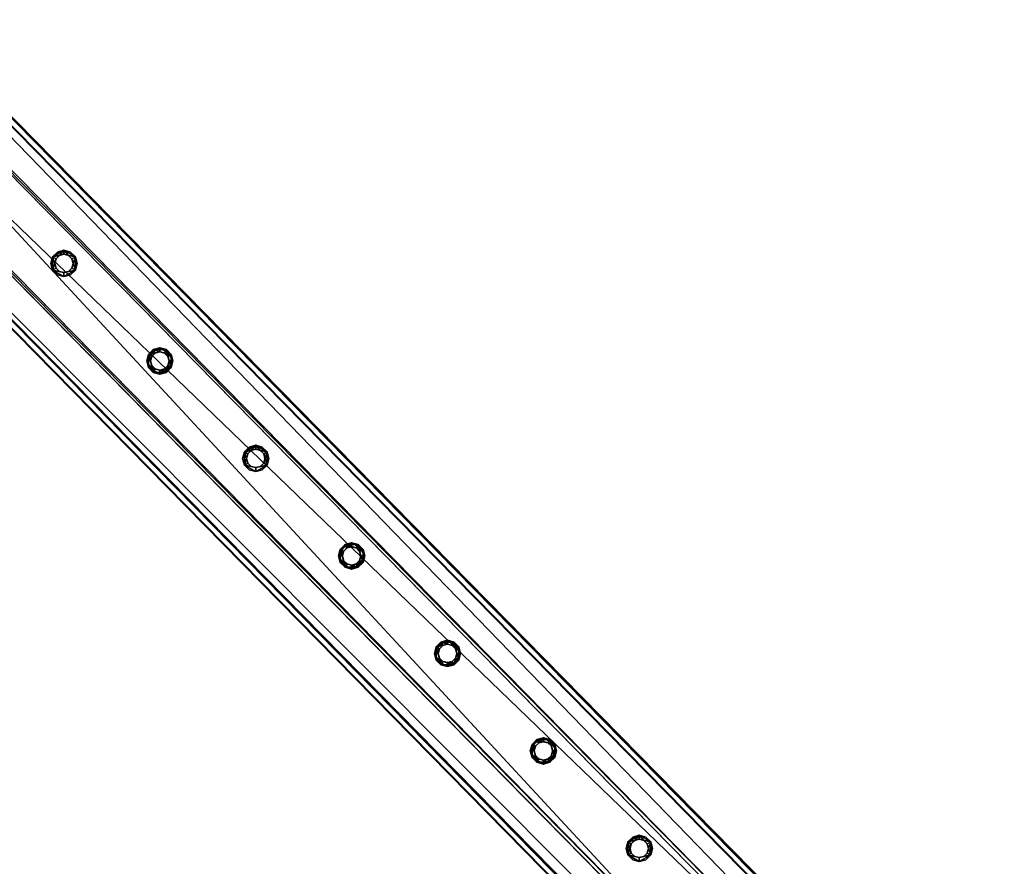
# Model space of a CAD drawing. Header units: millimetres. Extents: x 93711086 to 93775423, y 1247239064 to 1247319365.
# Tile 630 of 656: x 93736147 to 93736945, y 1247287140 to 1247287826. Entities that reach past the tile are written whole.
import ezdxf

# ---------------------------------------------------------------- set-up
doc = ezdxf.new("R2010")
doc.units = ezdxf.units.MM
doc.layers.add('BEAM', color=7, linetype='Continuous')

# ---------------------------------------------------------------- blocks, each defined once
blk = doc.blocks.new('5bbbe152-908d-476c-86af-f8c3bda7d93c')
at = {"color": 0, "transparency": 16777216}
mesh = blk.add_polyface(dxfattribs=at)
corners = [(93746645.62, 1247277057.67, 4971.49), (93746647.26, 1247277056.79, 5031.46), (93746991.77, 1247276710, 5017.42), (93746990.21, 1247276710.81, 4957.44), (93746989.83, 1247276711.2, 4957.46), (93746643.57, 1247277053.34, 5026.51), (93746642.07, 1247277054.15, 4971.53), (93746986.28, 1247276707.68, 4957.5), (93746988.12, 1247276706.53, 5012.46), (93746563.85, 1247276976.82, 4972.53), (93746565.34, 1247276976.01, 5027.5), (93746910.49, 1247276628.59, 5013.44), (93746908.27, 1247276630.13, 4958.49), (93746561.93, 1247276972.42, 5032.55), (93746560.29, 1247276973.3, 4972.58), (93746904.72, 1247276626.61, 4958.54), (93746907.09, 1247276624.98, 5018.48), (93746646.91, 1247277057.14, 5031.48), (93746561.35, 1247276973.01, 5032.57), (93746641.67, 1247277054.56, 4971.55), (93746645.23, 1247277058.06, 4971.51), (93746564.77, 1247276976.59, 5027.53), (93746643.2, 1247277053.71, 5026.52), (93746559.68, 1247276973.93, 4972.6), (93746563.24, 1247276977.43, 4972.56), (93735437.15, 1247288462.97, 5519.22), (93735351.43, 1247288378.99, 5520.32), (93735351.86, 1247288378.55, 5520.3), (93735437.5, 1247288462.61, 5519.2), (93735435.8, 1247288463.55, 5459.23), (93735432.24, 1247288460.05, 5459.28), (93735431.86, 1247288460.43, 5459.3), (93735433.43, 1247288459.55, 5514.27), (93735433.79, 1247288459.19, 5514.25), (93735354.86, 1247288382.57, 5515.28), (93735355.29, 1247288382.13, 5515.26), (93735353.29, 1247288383.45, 5460.31), (93735353.74, 1247288383, 5460.29), (93735349.72, 1247288379.95, 5460.35), (93735350.17, 1247288379.49, 5460.33)]
mesh.append_faces([[corners[k] for k in face] for face in [(19, 0, 7, 19), (21, 5, 11, 21), (23, 9, 15, 23), (0, 29, 28, 0), (30, 6, 22, 30), (34, 33, 21, 34), (36, 35, 10, 36), (10, 24, 36, 10), (38, 37, 23, 38)]], dxfattribs={"vtx0": -1, "vtx1": -1, "vtx2": -1, "vtx3": -1, "color": 0})
mesh.append_faces([[corners[k] for k in face] for face in [(13, 2, 1, 13), (27, 17, 28, 27), (29, 19, 30, 29), (39, 13, 18, 39)]], dxfattribs={"vtx0": -1, "vtx2": -1, "vtx3": -1, "color": 0})
mesh.append_faces([[corners[k] for k in face] for face in [(4, 0, 2, 4), (8, 5, 7, 8), (12, 9, 11, 12), (16, 13, 15, 16), (1, 17, 13, 1), (28, 25, 27, 28), (28, 17, 0, 28), (30, 31, 29, 30), (33, 32, 30, 33), (22, 33, 30, 22), (27, 26, 39, 27), (39, 23, 13, 39), (18, 27, 39, 18)]], dxfattribs={"vtx1": -1, "vtx2": -1, "vtx3": -1, "color": 0})
mesh.append_faces([[corners[k] for k in face] for face in [(0, 1, 2, 0), (2, 3, 4, 2), (5, 6, 7, 5), (9, 10, 11, 9), (13, 14, 15, 13), (17, 18, 13, 17), (13, 16, 2, 13), (19, 20, 0, 19), (0, 4, 7, 0), (7, 6, 19, 7), (21, 22, 5, 21), (5, 8, 11, 5), (11, 10, 21, 11), (23, 24, 9, 23), (9, 12, 15, 9), (15, 14, 23, 15), (25, 26, 27, 25), (27, 18, 17, 27), (17, 1, 0, 17), (0, 20, 29, 0), (29, 20, 19, 29), (32, 31, 30, 32), (30, 19, 6, 30), (6, 5, 22, 6), (34, 32, 33, 34), (33, 22, 21, 33), (21, 35, 34, 21), (36, 34, 35, 36), (35, 21, 10, 35), (10, 9, 24, 10), (24, 37, 36, 24), (38, 36, 37, 38), (37, 24, 23, 37), (23, 39, 38, 23), (26, 38, 39, 26), (23, 14, 13, 23)]], dxfattribs={"vtx2": -1, "vtx3": -1, "color": 0})
blk = doc.blocks.new('293639d3-0a61-44e4-b65c-a372e9faf653')
at = {"color": 0, "transparency": 16777216}
mesh = blk.add_polyface(dxfattribs=at)
corners = [(93736772.42, 1247286975.22, 4553.79), (93736815.22, 1247287017.27, 4553.79), (93735417.84, 1247288439.81, 4614.67), (93735375.03, 1247288397.77, 4614.67), (93736814.37, 1247287018.14, 4513.81), (93735416.98, 1247288440.68, 4574.69), (93736812.23, 1247287016.04, 4513.81), (93735414.84, 1247288438.58, 4574.69), (93736813.02, 1247287015.23, 4550.79), (93735415.63, 1247288437.77, 4611.67), (93736774.5, 1247286977.39, 4550.79), (93735377.11, 1247288399.93, 4611.67), (93736773.71, 1247286978.2, 4513.81), (93735376.32, 1247288400.74, 4574.69), (93736771.57, 1247286976.1, 4513.81), (93735374.18, 1247288398.64, 4574.69)]
mesh.append_faces([[corners[k] for k in face] for face in [(0, 2, 3, 0), (1, 5, 2, 1), (4, 7, 5, 4), (6, 9, 7, 6), (8, 11, 9, 8), (10, 13, 11, 10), (12, 15, 13, 12), (14, 3, 15, 14)]], dxfattribs={"vtx0": -1, "color": 0})
mesh.append_faces([[corners[k] for k in face] for face in [(2, 7, 9, 2), (11, 15, 3, 11), (0, 12, 10, 0), (8, 4, 1, 8)]], dxfattribs={"vtx0": -1, "vtx2": -1, "vtx3": -1, "color": 0})
mesh.append_faces([[corners[k] for k in face] for face in [(3, 2, 9, 3), (9, 11, 3, 9), (1, 0, 10, 1), (10, 8, 1, 10)]], dxfattribs={"vtx1": -1, "vtx2": -1, "vtx3": -1, "color": 0})
mesh.append_faces([[corners[k] for k in face] for face in [(0, 1, 2, 0), (1, 4, 5, 1), (4, 6, 7, 4), (6, 8, 9, 6), (8, 10, 11, 8), (10, 12, 13, 10), (12, 14, 15, 12), (14, 0, 3, 14), (2, 5, 7, 2), (11, 13, 15, 11), (0, 14, 12, 0), (8, 6, 4, 8)]], dxfattribs={"vtx2": -1, "vtx3": -1, "color": 0})
blk = doc.blocks.new('e0796b04-aa79-451e-abf7-911f500c83b7')
at = {"color": 0, "transparency": 16777216}
mesh = blk.add_polyface(dxfattribs=at)
corners = [(93736649.14, 1247287146.8, 4560.5), (93736645.42, 1247287147.79, 4560.5), (93736645.42, 1247287147.79, 5460.5), (93736649.14, 1247287146.8, 5460.5), (93736642.69, 1247287150.52, 4560.5), (93736642.69, 1247287150.52, 5460.5), (93736641.69, 1247287154.25, 4560.5), (93736641.69, 1247287154.25, 5460.5), (93736642.69, 1247287157.97, 4560.5), (93736642.69, 1247287157.97, 5460.5), (93736645.42, 1247287160.7, 4560.5), (93736645.42, 1247287160.7, 5460.5), (93736649.14, 1247287161.7, 4560.5), (93736649.14, 1247287161.7, 5460.5), (93736652.87, 1247287160.7, 4560.5), (93736652.87, 1247287160.7, 5460.5), (93736655.59, 1247287157.97, 4560.5), (93736655.59, 1247287157.97, 5460.5), (93736656.59, 1247287154.25, 4560.5), (93736656.59, 1247287154.25, 5460.5), (93736655.59, 1247287150.52, 4560.5), (93736655.59, 1247287150.52, 5460.5), (93736652.87, 1247287147.79, 4560.5), (93736652.87, 1247287147.79, 5460.5), (93736649.14, 1247287143.6, 4560.5), (93736654.47, 1247287145.02, 4560.5), (93736654.47, 1247287145.02, 5460.5), (93736649.14, 1247287143.6, 5460.5), (93736658.37, 1247287148.92, 4560.5), (93736658.37, 1247287148.92, 5460.5), (93736659.79, 1247287154.25, 4560.5), (93736659.79, 1247287154.25, 5460.5), (93736658.37, 1247287159.57, 4560.5), (93736658.37, 1247287159.57, 5460.5), (93736654.47, 1247287163.47, 4560.5), (93736654.47, 1247287163.47, 5460.5), (93736649.14, 1247287164.9, 4560.5), (93736649.14, 1247287164.9, 5460.5), (93736643.82, 1247287163.47, 4560.5), (93736643.82, 1247287163.47, 5460.5), (93736639.92, 1247287159.57, 4560.5), (93736639.92, 1247287159.57, 5460.5), (93736638.49, 1247287154.25, 4560.5), (93736638.49, 1247287154.25, 5460.5), (93736639.92, 1247287148.92, 4560.5), (93736639.92, 1247287148.92, 5460.5), (93736643.82, 1247287145.02, 4560.5), (93736643.82, 1247287145.02, 5460.5)]
mesh.append_faces([[corners[k] for k in face] for face in [(0, 2, 3, 0), (1, 5, 2, 1), (4, 7, 5, 4), (6, 9, 7, 6), (8, 11, 9, 8), (10, 13, 11, 10), (12, 15, 13, 12), (14, 17, 15, 14), (16, 19, 17, 16), (18, 21, 19, 18), (20, 23, 21, 20), (22, 3, 23, 22), (24, 26, 27, 24), (25, 29, 26, 25), (28, 31, 29, 28), (30, 33, 31, 30), (32, 35, 33, 32), (34, 37, 35, 34), (36, 39, 37, 36), (38, 41, 39, 38), (40, 43, 41, 40), (42, 45, 43, 42), (44, 47, 45, 44), (46, 27, 47, 46)]], dxfattribs={"vtx0": -1, "color": 0})
mesh.append_faces([[corners[k] for k in face] for face in [(27, 29, 3, 27), (17, 29, 33, 17), (45, 27, 3, 45), (13, 33, 37, 13), (41, 45, 5, 41), (9, 37, 41, 9), (24, 44, 0, 24), (8, 44, 40, 8), (28, 24, 0, 28), (12, 40, 36, 12), (32, 28, 20, 32), (16, 36, 32, 16)]], dxfattribs={"vtx0": -1, "vtx1": -1, "vtx2": -1, "vtx3": -1, "color": 0})
mesh.append_faces([[corners[k] for k in face] for face in [(29, 21, 23, 29), (29, 23, 3, 29), (45, 3, 2, 45), (45, 2, 5, 45), (41, 5, 7, 41), (41, 7, 9, 41), (44, 4, 1, 44), (44, 1, 0, 44), (28, 0, 22, 28), (28, 22, 20, 28), (32, 20, 18, 32), (32, 18, 16, 32)]], dxfattribs={"vtx0": -1, "vtx2": -1, "vtx3": -1, "color": 0})
mesh.append_faces([[corners[k] for k in face] for face in [(19, 21, 29, 19), (17, 19, 29, 17), (15, 17, 33, 15), (13, 15, 33, 13), (11, 13, 37, 11), (9, 11, 37, 9), (6, 4, 44, 6), (8, 6, 44, 8), (10, 8, 40, 10), (12, 10, 40, 12), (14, 12, 36, 14), (16, 14, 36, 16)]], dxfattribs={"vtx1": -1, "vtx2": -1, "vtx3": -1, "color": 0})
mesh.append_faces([[corners[k] for k in face] for face in [(0, 1, 2, 0), (1, 4, 5, 1), (4, 6, 7, 4), (6, 8, 9, 6), (8, 10, 11, 8), (10, 12, 13, 10), (12, 14, 15, 12), (14, 16, 17, 14), (16, 18, 19, 16), (18, 20, 21, 18), (20, 22, 23, 20), (22, 0, 3, 22), (24, 25, 26, 24), (25, 28, 29, 25), (28, 30, 31, 28), (30, 32, 33, 30), (32, 34, 35, 32), (34, 36, 37, 34), (36, 38, 39, 36), (38, 40, 41, 38), (40, 42, 43, 40), (42, 44, 45, 42), (44, 46, 47, 44), (46, 24, 27, 46), (29, 31, 33, 29), (33, 35, 37, 33), (37, 39, 41, 37), (41, 43, 45, 41), (45, 47, 27, 45), (27, 26, 29, 27), (44, 42, 40, 44), (40, 38, 36, 40), (36, 34, 32, 36), (32, 30, 28, 32), (28, 25, 24, 28), (24, 46, 44, 24)]], dxfattribs={"vtx2": -1, "vtx3": -1, "color": 0})
blk = doc.blocks.new('240b528c-323b-4a9d-b798-9cf82c5d0561')
at = {"color": 0, "transparency": 16777216}
mesh = blk.add_polyface(dxfattribs=at)
corners = [(93736571.47, 1247287225.79, 4563.86), (93736567.75, 1247287226.79, 4563.86), (93736567.75, 1247287226.79, 5463.86), (93736571.47, 1247287225.79, 5463.86), (93736565.02, 1247287229.51, 4563.86), (93736565.02, 1247287229.51, 5463.86), (93736564.02, 1247287233.24, 4563.86), (93736564.02, 1247287233.24, 5463.86), (93736565.02, 1247287236.96, 4563.86), (93736565.02, 1247287236.96, 5463.86), (93736567.75, 1247287239.69, 4563.86), (93736567.75, 1247287239.69, 5463.86), (93736571.47, 1247287240.69, 4563.86), (93736571.47, 1247287240.69, 5463.86), (93736575.2, 1247287239.69, 4563.86), (93736575.2, 1247287239.69, 5463.86), (93736577.92, 1247287236.96, 4563.86), (93736577.92, 1247287236.96, 5463.86), (93736578.92, 1247287233.24, 4563.86), (93736578.92, 1247287233.24, 5463.86), (93736577.92, 1247287229.51, 4563.86), (93736577.92, 1247287229.51, 5463.86), (93736575.2, 1247287226.79, 4563.86), (93736575.2, 1247287226.79, 5463.86), (93736571.47, 1247287222.59, 4563.86), (93736576.8, 1247287224.02, 4563.86), (93736576.8, 1247287224.02, 5463.86), (93736571.47, 1247287222.59, 5463.86), (93736580.69, 1247287227.91, 4563.86), (93736580.69, 1247287227.91, 5463.86), (93736582.12, 1247287233.24, 4563.86), (93736582.12, 1247287233.24, 5463.86), (93736580.69, 1247287238.56, 4563.86), (93736580.69, 1247287238.56, 5463.86), (93736576.8, 1247287242.46, 4563.86), (93736576.8, 1247287242.46, 5463.86), (93736571.47, 1247287243.89, 4563.86), (93736571.47, 1247287243.89, 5463.86), (93736566.15, 1247287242.46, 4563.86), (93736566.15, 1247287242.46, 5463.86), (93736562.25, 1247287238.56, 4563.86), (93736562.25, 1247287238.56, 5463.86), (93736560.82, 1247287233.24, 4563.86), (93736560.82, 1247287233.24, 5463.86), (93736562.25, 1247287227.91, 4563.86), (93736562.25, 1247287227.91, 5463.86), (93736566.15, 1247287224.02, 4563.86), (93736566.15, 1247287224.02, 5463.86)]
mesh.append_faces([[corners[k] for k in face] for face in [(0, 2, 3, 0), (1, 5, 2, 1), (4, 7, 5, 4), (6, 9, 7, 6), (8, 11, 9, 8), (10, 13, 11, 10), (12, 15, 13, 12), (14, 17, 15, 14), (16, 19, 17, 16), (18, 21, 19, 18), (20, 23, 21, 20), (22, 3, 23, 22), (24, 26, 27, 24), (25, 29, 26, 25), (28, 31, 29, 28), (30, 33, 31, 30), (32, 35, 33, 32), (34, 37, 35, 34), (36, 39, 37, 36), (38, 41, 39, 38), (40, 43, 41, 40), (42, 45, 43, 42), (44, 47, 45, 44), (46, 27, 47, 46)]], dxfattribs={"vtx0": -1, "color": 0})
mesh.append_faces([[corners[k] for k in face] for face in [(27, 29, 3, 27), (17, 29, 33, 17), (45, 27, 3, 45), (13, 33, 37, 13), (41, 45, 5, 41), (9, 37, 41, 9), (30, 25, 18, 30), (34, 30, 18, 34), (1, 25, 46, 1), (38, 34, 14, 38), (6, 46, 42, 6), (42, 38, 10, 42)]], dxfattribs={"vtx0": -1, "vtx1": -1, "vtx2": -1, "vtx3": -1, "color": 0})
mesh.append_faces([[corners[k] for k in face] for face in [(29, 21, 23, 29), (29, 23, 3, 29), (45, 3, 2, 45), (45, 2, 5, 45), (41, 5, 7, 41), (41, 7, 9, 41), (25, 20, 18, 25), (34, 18, 16, 34), (34, 16, 14, 34), (38, 14, 12, 38), (38, 12, 10, 38)]], dxfattribs={"vtx0": -1, "vtx2": -1, "vtx3": -1, "color": 0})
mesh.append_faces([[corners[k] for k in face] for face in [(19, 21, 29, 19), (17, 19, 29, 17), (15, 17, 33, 15), (13, 15, 33, 13), (11, 13, 37, 11), (9, 11, 37, 9), (22, 20, 25, 22), (0, 22, 25, 0), (1, 0, 25, 1), (4, 1, 46, 4), (6, 4, 46, 6), (8, 6, 42, 8), (10, 8, 42, 10)]], dxfattribs={"vtx1": -1, "vtx2": -1, "vtx3": -1, "color": 0})
mesh.append_faces([[corners[k] for k in face] for face in [(0, 1, 2, 0), (1, 4, 5, 1), (4, 6, 7, 4), (6, 8, 9, 6), (8, 10, 11, 8), (10, 12, 13, 10), (12, 14, 15, 12), (14, 16, 17, 14), (16, 18, 19, 16), (18, 20, 21, 18), (20, 22, 23, 20), (22, 0, 3, 22), (24, 25, 26, 24), (25, 28, 29, 25), (28, 30, 31, 28), (30, 32, 33, 30), (32, 34, 35, 32), (34, 36, 37, 34), (36, 38, 39, 36), (38, 40, 41, 38), (40, 42, 43, 40), (42, 44, 45, 42), (44, 46, 47, 44), (46, 24, 27, 46), (29, 31, 33, 29), (33, 35, 37, 33), (37, 39, 41, 37), (41, 43, 45, 41), (45, 47, 27, 45), (27, 26, 29, 27), (25, 24, 46, 25), (46, 44, 42, 46), (42, 40, 38, 42), (38, 36, 34, 38), (34, 32, 30, 34), (30, 28, 25, 30)]], dxfattribs={"vtx2": -1, "vtx3": -1, "color": 0})
blk = doc.blocks.new('dc5e2628-2ef4-4f61-9ff3-e98086b6755d')
at = {"color": 0, "transparency": 16777216}
mesh = blk.add_polyface(dxfattribs=at)
corners = [(93736493.8, 1247287304.78, 4567.21), (93736490.07, 1247287305.78, 4567.21), (93736490.07, 1247287305.78, 5467.21), (93736493.8, 1247287304.78, 5467.21), (93736487.35, 1247287308.51, 4567.21), (93736487.35, 1247287308.51, 5467.21), (93736486.35, 1247287312.23, 4567.21), (93736486.35, 1247287312.23, 5467.21), (93736487.35, 1247287315.96, 4567.21), (93736487.35, 1247287315.96, 5467.21), (93736490.07, 1247287318.68, 4567.21), (93736490.07, 1247287318.68, 5467.21), (93736493.8, 1247287319.68, 4567.21), (93736493.8, 1247287319.68, 5467.21), (93736497.52, 1247287318.68, 4567.21), (93736497.52, 1247287318.68, 5467.21), (93736500.25, 1247287315.96, 4567.21), (93736500.25, 1247287315.96, 5467.21), (93736501.25, 1247287312.23, 4567.21), (93736501.25, 1247287312.23, 5467.21), (93736500.25, 1247287308.51, 4567.21), (93736500.25, 1247287308.51, 5467.21), (93736497.52, 1247287305.78, 4567.21), (93736497.52, 1247287305.78, 5467.21), (93736493.8, 1247287301.58, 4567.21), (93736499.12, 1247287303.01, 4567.21), (93736499.12, 1247287303.01, 5467.21), (93736493.8, 1247287301.58, 5467.21), (93736503.02, 1247287306.91, 4567.21), (93736503.02, 1247287306.91, 5467.21), (93736504.45, 1247287312.23, 4567.21), (93736504.45, 1247287312.23, 5467.21), (93736503.02, 1247287317.56, 4567.21), (93736503.02, 1247287317.56, 5467.21), (93736499.12, 1247287321.46, 4567.21), (93736499.12, 1247287321.46, 5467.21), (93736493.8, 1247287322.88, 4567.21), (93736493.8, 1247287322.88, 5467.21), (93736488.47, 1247287321.46, 4567.21), (93736488.47, 1247287321.46, 5467.21), (93736484.58, 1247287317.56, 4567.21), (93736484.58, 1247287317.56, 5467.21), (93736483.15, 1247287312.23, 4567.21), (93736483.15, 1247287312.23, 5467.21), (93736484.58, 1247287306.91, 4567.21), (93736484.58, 1247287306.91, 5467.21), (93736488.47, 1247287303.01, 4567.21), (93736488.47, 1247287303.01, 5467.21)]
mesh.append_faces([[corners[k] for k in face] for face in [(0, 2, 3, 0), (1, 5, 2, 1), (4, 7, 5, 4), (6, 9, 7, 6), (8, 11, 9, 8), (10, 13, 11, 10), (12, 15, 13, 12), (14, 17, 15, 14), (16, 19, 17, 16), (18, 21, 19, 18), (20, 23, 21, 20), (22, 3, 23, 22), (24, 26, 27, 24), (25, 29, 26, 25), (28, 31, 29, 28), (30, 33, 31, 30), (32, 35, 33, 32), (34, 37, 35, 34), (36, 39, 37, 36), (38, 41, 39, 38), (40, 43, 41, 40), (42, 45, 43, 42), (44, 47, 45, 44), (46, 27, 47, 46)]], dxfattribs={"vtx0": -1, "color": 0})
mesh.append_faces([[corners[k] for k in face] for face in [(37, 41, 13, 37), (5, 41, 45, 5), (33, 37, 13, 33), (3, 45, 27, 3), (29, 33, 17, 29), (21, 27, 29, 21), (30, 25, 18, 30), (34, 30, 18, 34), (1, 25, 46, 1), (38, 34, 14, 38), (6, 46, 42, 6), (42, 38, 10, 42)]], dxfattribs={"vtx0": -1, "vtx1": -1, "vtx2": -1, "vtx3": -1, "color": 0})
mesh.append_faces([[corners[k] for k in face] for face in [(41, 9, 11, 41), (41, 11, 13, 41), (33, 13, 15, 33), (33, 15, 17, 33), (29, 17, 19, 29), (29, 19, 21, 29), (25, 20, 18, 25), (34, 18, 16, 34), (34, 16, 14, 34), (38, 14, 12, 38), (38, 12, 10, 38)]], dxfattribs={"vtx0": -1, "vtx2": -1, "vtx3": -1, "color": 0})
mesh.append_faces([[corners[k] for k in face] for face in [(7, 9, 41, 7), (5, 7, 41, 5), (2, 5, 45, 2), (3, 2, 45, 3), (23, 3, 27, 23), (21, 23, 27, 21), (22, 20, 25, 22), (0, 22, 25, 0), (1, 0, 25, 1), (4, 1, 46, 4), (6, 4, 46, 6), (8, 6, 42, 8), (10, 8, 42, 10)]], dxfattribs={"vtx1": -1, "vtx2": -1, "vtx3": -1, "color": 0})
mesh.append_faces([[corners[k] for k in face] for face in [(0, 1, 2, 0), (1, 4, 5, 1), (4, 6, 7, 4), (6, 8, 9, 6), (8, 10, 11, 8), (10, 12, 13, 10), (12, 14, 15, 12), (14, 16, 17, 14), (16, 18, 19, 16), (18, 20, 21, 18), (20, 22, 23, 20), (22, 0, 3, 22), (24, 25, 26, 24), (25, 28, 29, 25), (28, 30, 31, 28), (30, 32, 33, 30), (32, 34, 35, 32), (34, 36, 37, 34), (36, 38, 39, 36), (38, 40, 41, 38), (40, 42, 43, 40), (42, 44, 45, 42), (44, 46, 47, 44), (46, 24, 27, 46), (41, 43, 45, 41), (45, 47, 27, 45), (27, 26, 29, 27), (29, 31, 33, 29), (33, 35, 37, 33), (37, 39, 41, 37), (25, 24, 46, 25), (46, 44, 42, 46), (42, 40, 38, 42), (38, 36, 34, 38), (34, 32, 30, 34), (30, 28, 25, 30)]], dxfattribs={"vtx2": -1, "vtx3": -1, "color": 0})
blk = doc.blocks.new('3e1004bc-cb3c-4458-8f67-cdbde4c93682')
at = {"color": 0, "transparency": 16777216}
mesh = blk.add_polyface(dxfattribs=at)
corners = [(93736416.13, 1247287383.78, 4570.56), (93736412.4, 1247287384.77, 4570.56), (93736412.4, 1247287384.77, 5470.56), (93736416.13, 1247287383.78, 5470.56), (93736409.68, 1247287387.5, 4570.56), (93736409.68, 1247287387.5, 5470.56), (93736408.68, 1247287391.23, 4570.56), (93736408.68, 1247287391.23, 5470.56), (93736409.68, 1247287394.95, 4570.56), (93736409.68, 1247287394.95, 5470.56), (93736412.4, 1247287397.68, 4570.56), (93736412.4, 1247287397.68, 5470.56), (93736416.13, 1247287398.68, 4570.56), (93736416.13, 1247287398.68, 5470.56), (93736419.85, 1247287397.68, 4570.56), (93736419.85, 1247287397.68, 5470.56), (93736422.58, 1247287394.95, 4570.56), (93736422.58, 1247287394.95, 5470.56), (93736423.58, 1247287391.23, 4570.56), (93736423.58, 1247287391.23, 5470.56), (93736422.58, 1247287387.5, 4570.56), (93736422.58, 1247287387.5, 5470.56), (93736419.85, 1247287384.77, 4570.56), (93736419.85, 1247287384.77, 5470.56), (93736416.13, 1247287380.58, 4570.56), (93736421.45, 1247287382, 4570.56), (93736421.45, 1247287382, 5470.56), (93736416.13, 1247287380.58, 5470.56), (93736425.35, 1247287385.9, 4570.56), (93736425.35, 1247287385.9, 5470.56), (93736426.78, 1247287391.23, 4570.56), (93736426.78, 1247287391.23, 5470.56), (93736425.35, 1247287396.55, 4570.56), (93736425.35, 1247287396.55, 5470.56), (93736421.45, 1247287400.45, 4570.56), (93736421.45, 1247287400.45, 5470.56), (93736416.13, 1247287401.88, 4570.56), (93736416.13, 1247287401.88, 5470.56), (93736410.8, 1247287400.45, 4570.56), (93736410.8, 1247287400.45, 5470.56), (93736406.9, 1247287396.55, 4570.56), (93736406.9, 1247287396.55, 5470.56), (93736405.48, 1247287391.23, 4570.56), (93736405.48, 1247287391.23, 5470.56), (93736406.9, 1247287385.9, 4570.56), (93736406.9, 1247287385.9, 5470.56), (93736410.8, 1247287382, 4570.56), (93736410.8, 1247287382, 5470.56)]
mesh.append_faces([[corners[k] for k in face] for face in [(0, 2, 3, 0), (1, 5, 2, 1), (4, 7, 5, 4), (6, 9, 7, 6), (8, 11, 9, 8), (10, 13, 11, 10), (12, 15, 13, 12), (14, 17, 15, 14), (16, 19, 17, 16), (18, 21, 19, 18), (20, 23, 21, 20), (22, 3, 23, 22), (24, 26, 27, 24), (25, 29, 26, 25), (28, 31, 29, 28), (30, 33, 31, 30), (32, 35, 33, 32), (34, 37, 35, 34), (36, 39, 37, 36), (38, 41, 39, 38), (40, 43, 41, 40), (42, 45, 43, 42), (44, 47, 45, 44), (46, 27, 47, 46)]], dxfattribs={"vtx0": -1, "color": 0})
mesh.append_faces([[corners[k] for k in face] for face in [(27, 29, 3, 27), (17, 29, 33, 17), (45, 27, 3, 45), (13, 33, 37, 13), (41, 45, 5, 41), (9, 37, 41, 9), (30, 25, 18, 30), (34, 30, 18, 34), (1, 25, 46, 1), (38, 34, 14, 38), (6, 46, 42, 6), (42, 38, 10, 42)]], dxfattribs={"vtx0": -1, "vtx1": -1, "vtx2": -1, "vtx3": -1, "color": 0})
mesh.append_faces([[corners[k] for k in face] for face in [(29, 21, 23, 29), (29, 23, 3, 29), (45, 3, 2, 45), (45, 2, 5, 45), (41, 5, 7, 41), (41, 7, 9, 41), (25, 20, 18, 25), (34, 18, 16, 34), (34, 16, 14, 34), (38, 14, 12, 38), (38, 12, 10, 38)]], dxfattribs={"vtx0": -1, "vtx2": -1, "vtx3": -1, "color": 0})
mesh.append_faces([[corners[k] for k in face] for face in [(19, 21, 29, 19), (17, 19, 29, 17), (15, 17, 33, 15), (13, 15, 33, 13), (11, 13, 37, 11), (9, 11, 37, 9), (22, 20, 25, 22), (0, 22, 25, 0), (1, 0, 25, 1), (4, 1, 46, 4), (6, 4, 46, 6), (8, 6, 42, 8), (10, 8, 42, 10)]], dxfattribs={"vtx1": -1, "vtx2": -1, "vtx3": -1, "color": 0})
mesh.append_faces([[corners[k] for k in face] for face in [(0, 1, 2, 0), (1, 4, 5, 1), (4, 6, 7, 4), (6, 8, 9, 6), (8, 10, 11, 8), (10, 12, 13, 10), (12, 14, 15, 12), (14, 16, 17, 14), (16, 18, 19, 16), (18, 20, 21, 18), (20, 22, 23, 20), (22, 0, 3, 22), (24, 25, 26, 24), (25, 28, 29, 25), (28, 30, 31, 28), (30, 32, 33, 30), (32, 34, 35, 32), (34, 36, 37, 34), (36, 38, 39, 36), (38, 40, 41, 38), (40, 42, 43, 40), (42, 44, 45, 42), (44, 46, 47, 44), (46, 24, 27, 46), (29, 31, 33, 29), (33, 35, 37, 33), (37, 39, 41, 37), (41, 43, 45, 41), (45, 47, 27, 45), (27, 26, 29, 27), (25, 24, 46, 25), (46, 44, 42, 46), (42, 40, 38, 42), (38, 36, 34, 38), (34, 32, 30, 34), (30, 28, 25, 30)]], dxfattribs={"vtx2": -1, "vtx3": -1, "color": 0})
blk = doc.blocks.new('4bcd1d6b-301e-4475-bf1e-6987276dfdc6')
at = {"color": 0, "transparency": 16777216}
mesh = blk.add_polyface(dxfattribs=at)
corners = [(93736338.46, 1247287462.77, 4573.92), (93736334.73, 1247287463.77, 4573.92), (93736334.73, 1247287463.77, 5473.92), (93736338.46, 1247287462.77, 5473.92), (93736332.01, 1247287466.5, 4573.92), (93736332.01, 1247287466.5, 5473.92), (93736331.01, 1247287470.22, 4573.92), (93736331.01, 1247287470.22, 5473.92), (93736332.01, 1247287473.95, 4573.92), (93736332.01, 1247287473.95, 5473.92), (93736334.73, 1247287476.67, 4573.92), (93736334.73, 1247287476.67, 5473.92), (93736338.46, 1247287477.67, 4573.92), (93736338.46, 1247287477.67, 5473.92), (93736342.18, 1247287476.67, 4573.92), (93736342.18, 1247287476.67, 5473.92), (93736344.91, 1247287473.95, 4573.92), (93736344.91, 1247287473.95, 5473.92), (93736345.91, 1247287470.22, 4573.92), (93736345.91, 1247287470.22, 5473.92), (93736344.91, 1247287466.5, 4573.92), (93736344.91, 1247287466.5, 5473.92), (93736342.18, 1247287463.77, 4573.92), (93736342.18, 1247287463.77, 5473.92), (93736338.46, 1247287459.57, 4573.92), (93736343.78, 1247287461, 4573.92), (93736343.78, 1247287461, 5473.92), (93736338.46, 1247287459.57, 5473.92), (93736347.68, 1247287464.9, 4573.92), (93736347.68, 1247287464.9, 5473.92), (93736349.11, 1247287470.22, 4573.92), (93736349.11, 1247287470.22, 5473.92), (93736347.68, 1247287475.55, 4573.92), (93736347.68, 1247287475.55, 5473.92), (93736343.78, 1247287479.44, 4573.92), (93736343.78, 1247287479.44, 5473.92), (93736338.46, 1247287480.87, 4573.92), (93736338.46, 1247287480.87, 5473.92), (93736333.13, 1247287479.44, 4573.92), (93736333.13, 1247287479.44, 5473.92), (93736329.23, 1247287475.55, 4573.92), (93736329.23, 1247287475.55, 5473.92), (93736327.81, 1247287470.22, 4573.92), (93736327.81, 1247287470.22, 5473.92), (93736329.23, 1247287464.9, 4573.92), (93736329.23, 1247287464.9, 5473.92), (93736333.13, 1247287461, 4573.92), (93736333.13, 1247287461, 5473.92)]
mesh.append_faces([[corners[k] for k in face] for face in [(0, 2, 3, 0), (1, 5, 2, 1), (4, 7, 5, 4), (6, 9, 7, 6), (8, 11, 9, 8), (10, 13, 11, 10), (12, 15, 13, 12), (14, 17, 15, 14), (16, 19, 17, 16), (18, 21, 19, 18), (20, 23, 21, 20), (22, 3, 23, 22), (24, 26, 27, 24), (25, 29, 26, 25), (28, 31, 29, 28), (30, 33, 31, 30), (32, 35, 33, 32), (34, 37, 35, 34), (36, 39, 37, 36), (38, 41, 39, 38), (40, 43, 41, 40), (42, 45, 43, 42), (44, 47, 45, 44), (46, 27, 47, 46)]], dxfattribs={"vtx0": -1, "color": 0})
mesh.append_faces([[corners[k] for k in face] for face in [(27, 29, 3, 27), (17, 29, 33, 17), (45, 27, 3, 45), (13, 33, 37, 13), (41, 45, 5, 41), (9, 37, 41, 9), (24, 44, 0, 24), (8, 44, 40, 8), (28, 24, 0, 28), (12, 40, 36, 12), (32, 28, 20, 32), (16, 36, 32, 16)]], dxfattribs={"vtx0": -1, "vtx1": -1, "vtx2": -1, "vtx3": -1, "color": 0})
mesh.append_faces([[corners[k] for k in face] for face in [(29, 21, 23, 29), (29, 23, 3, 29), (45, 3, 2, 45), (45, 2, 5, 45), (41, 5, 7, 41), (41, 7, 9, 41), (44, 4, 1, 44), (44, 1, 0, 44), (28, 0, 22, 28), (28, 22, 20, 28), (32, 20, 18, 32), (32, 18, 16, 32)]], dxfattribs={"vtx0": -1, "vtx2": -1, "vtx3": -1, "color": 0})
mesh.append_faces([[corners[k] for k in face] for face in [(19, 21, 29, 19), (17, 19, 29, 17), (15, 17, 33, 15), (13, 15, 33, 13), (11, 13, 37, 11), (9, 11, 37, 9), (6, 4, 44, 6), (8, 6, 44, 8), (10, 8, 40, 10), (12, 10, 40, 12), (14, 12, 36, 14), (16, 14, 36, 16)]], dxfattribs={"vtx1": -1, "vtx2": -1, "vtx3": -1, "color": 0})
mesh.append_faces([[corners[k] for k in face] for face in [(0, 1, 2, 0), (1, 4, 5, 1), (4, 6, 7, 4), (6, 8, 9, 6), (8, 10, 11, 8), (10, 12, 13, 10), (12, 14, 15, 12), (14, 16, 17, 14), (16, 18, 19, 16), (18, 20, 21, 18), (20, 22, 23, 20), (22, 0, 3, 22), (24, 25, 26, 24), (25, 28, 29, 25), (28, 30, 31, 28), (30, 32, 33, 30), (32, 34, 35, 32), (34, 36, 37, 34), (36, 38, 39, 36), (38, 40, 41, 38), (40, 42, 43, 40), (42, 44, 45, 42), (44, 46, 47, 44), (46, 24, 27, 46), (29, 31, 33, 29), (33, 35, 37, 33), (37, 39, 41, 37), (41, 43, 45, 41), (45, 47, 27, 45), (27, 26, 29, 27), (44, 42, 40, 44), (40, 38, 36, 40), (36, 34, 32, 36), (32, 30, 28, 32), (28, 25, 24, 28), (24, 46, 44, 24)]], dxfattribs={"vtx2": -1, "vtx3": -1, "color": 0})
blk = doc.blocks.new('17813a07-09e2-4004-8722-0cfd26c4f8d2')
at = {"color": 0, "transparency": 16777216}
mesh = blk.add_polyface(dxfattribs=at)
corners = [(93736260.79, 1247287541.77, 4577.27), (93736257.07, 1247287542.77, 4577.27), (93736257.07, 1247287542.77, 5477.27), (93736260.79, 1247287541.77, 5477.27), (93736254.34, 1247287545.49, 4577.27), (93736254.34, 1247287545.49, 5477.27), (93736253.34, 1247287549.22, 4577.27), (93736253.34, 1247287549.22, 5477.27), (93736254.34, 1247287552.94, 4577.27), (93736254.34, 1247287552.94, 5477.27), (93736257.07, 1247287555.67, 4577.27), (93736257.07, 1247287555.67, 5477.27), (93736260.79, 1247287556.67, 4577.27), (93736260.79, 1247287556.67, 5477.27), (93736264.52, 1247287555.67, 4577.27), (93736264.52, 1247287555.67, 5477.27), (93736267.24, 1247287552.94, 4577.27), (93736267.24, 1247287552.94, 5477.27), (93736268.24, 1247287549.22, 4577.27), (93736268.24, 1247287549.22, 5477.27), (93736267.24, 1247287545.49, 4577.27), (93736267.24, 1247287545.49, 5477.27), (93736264.52, 1247287542.77, 4577.27), (93736264.52, 1247287542.77, 5477.27), (93736260.79, 1247287538.57, 4577.27), (93736266.12, 1247287539.99, 4577.27), (93736266.12, 1247287539.99, 5477.27), (93736260.79, 1247287538.57, 5477.27), (93736270.01, 1247287543.89, 4577.27), (93736270.01, 1247287543.89, 5477.27), (93736271.44, 1247287549.22, 4577.27), (93736271.44, 1247287549.22, 5477.27), (93736270.01, 1247287554.54, 4577.27), (93736270.01, 1247287554.54, 5477.27), (93736266.12, 1247287558.44, 4577.27), (93736266.12, 1247287558.44, 5477.27), (93736260.79, 1247287559.87, 4577.27), (93736260.79, 1247287559.87, 5477.27), (93736255.47, 1247287558.44, 4577.27), (93736255.47, 1247287558.44, 5477.27), (93736251.57, 1247287554.54, 4577.27), (93736251.57, 1247287554.54, 5477.27), (93736250.14, 1247287549.22, 4577.27), (93736250.14, 1247287549.22, 5477.27), (93736251.57, 1247287543.89, 4577.27), (93736251.57, 1247287543.89, 5477.27), (93736255.47, 1247287539.99, 4577.27), (93736255.47, 1247287539.99, 5477.27)]
mesh.append_faces([[corners[k] for k in face] for face in [(0, 2, 3, 0), (1, 5, 2, 1), (4, 7, 5, 4), (6, 9, 7, 6), (8, 11, 9, 8), (10, 13, 11, 10), (12, 15, 13, 12), (14, 17, 15, 14), (16, 19, 17, 16), (18, 21, 19, 18), (20, 23, 21, 20), (22, 3, 23, 22), (24, 26, 27, 24), (25, 29, 26, 25), (28, 31, 29, 28), (30, 33, 31, 30), (32, 35, 33, 32), (34, 37, 35, 34), (36, 39, 37, 36), (38, 41, 39, 38), (40, 43, 41, 40), (42, 45, 43, 42), (44, 47, 45, 44), (46, 27, 47, 46)]], dxfattribs={"vtx0": -1, "color": 0})
mesh.append_faces([[corners[k] for k in face] for face in [(37, 41, 13, 37), (5, 41, 45, 5), (33, 37, 13, 33), (3, 45, 27, 3), (29, 33, 17, 29), (21, 27, 29, 21), (30, 25, 18, 30), (34, 30, 18, 34), (1, 25, 46, 1), (38, 34, 14, 38), (6, 46, 42, 6), (42, 38, 10, 42)]], dxfattribs={"vtx0": -1, "vtx1": -1, "vtx2": -1, "vtx3": -1, "color": 0})
mesh.append_faces([[corners[k] for k in face] for face in [(41, 9, 11, 41), (41, 11, 13, 41), (33, 13, 15, 33), (33, 15, 17, 33), (29, 17, 19, 29), (29, 19, 21, 29), (25, 20, 18, 25), (34, 18, 16, 34), (34, 16, 14, 34), (38, 14, 12, 38), (38, 12, 10, 38)]], dxfattribs={"vtx0": -1, "vtx2": -1, "vtx3": -1, "color": 0})
mesh.append_faces([[corners[k] for k in face] for face in [(7, 9, 41, 7), (5, 7, 41, 5), (2, 5, 45, 2), (3, 2, 45, 3), (23, 3, 27, 23), (21, 23, 27, 21), (22, 20, 25, 22), (0, 22, 25, 0), (1, 0, 25, 1), (4, 1, 46, 4), (6, 4, 46, 6), (8, 6, 42, 8), (10, 8, 42, 10)]], dxfattribs={"vtx1": -1, "vtx2": -1, "vtx3": -1, "color": 0})
mesh.append_faces([[corners[k] for k in face] for face in [(0, 1, 2, 0), (1, 4, 5, 1), (4, 6, 7, 4), (6, 8, 9, 6), (8, 10, 11, 8), (10, 12, 13, 10), (12, 14, 15, 12), (14, 16, 17, 14), (16, 18, 19, 16), (18, 20, 21, 18), (20, 22, 23, 20), (22, 0, 3, 22), (24, 25, 26, 24), (25, 28, 29, 25), (28, 30, 31, 28), (30, 32, 33, 30), (32, 34, 35, 32), (34, 36, 37, 34), (36, 38, 39, 36), (38, 40, 41, 38), (40, 42, 43, 40), (42, 44, 45, 42), (44, 46, 47, 44), (46, 24, 27, 46), (41, 43, 45, 41), (45, 47, 27, 45), (27, 26, 29, 27), (29, 31, 33, 29), (33, 35, 37, 33), (37, 39, 41, 37), (25, 24, 46, 25), (46, 44, 42, 46), (42, 40, 38, 42), (38, 36, 34, 38), (34, 32, 30, 34), (30, 28, 25, 30)]], dxfattribs={"vtx2": -1, "vtx3": -1, "color": 0})
blk = doc.blocks.new('0a872860-bd7d-4d59-ae48-b03d92da58ee')
at = {"color": 0, "transparency": 16777216}
mesh = blk.add_polyface(dxfattribs=at)
corners = [(93736183.13, 1247287620.77, 4580.63), (93736179.4, 1247287621.77, 4580.63), (93736179.4, 1247287621.77, 5480.63), (93736183.13, 1247287620.77, 5480.63), (93736176.68, 1247287624.49, 4580.63), (93736176.68, 1247287624.49, 5480.63), (93736175.68, 1247287628.22, 4580.63), (93736175.68, 1247287628.22, 5480.63), (93736176.68, 1247287631.94, 4580.63), (93736176.68, 1247287631.94, 5480.63), (93736179.4, 1247287634.67, 4580.63), (93736179.4, 1247287634.67, 5480.63), (93736183.13, 1247287635.67, 4580.63), (93736183.13, 1247287635.67, 5480.63), (93736186.85, 1247287634.67, 4580.63), (93736186.85, 1247287634.67, 5480.63), (93736189.58, 1247287631.94, 4580.63), (93736189.58, 1247287631.94, 5480.63), (93736190.58, 1247287628.22, 4580.63), (93736190.58, 1247287628.22, 5480.63), (93736189.58, 1247287624.49, 4580.63), (93736189.58, 1247287624.49, 5480.63), (93736186.85, 1247287621.77, 4580.63), (93736186.85, 1247287621.77, 5480.63), (93736183.13, 1247287617.57, 4580.63), (93736188.45, 1247287619, 4580.63), (93736188.45, 1247287619, 5480.63), (93736183.13, 1247287617.57, 5480.63), (93736192.35, 1247287622.89, 4580.63), (93736192.35, 1247287622.89, 5480.63), (93736193.78, 1247287628.22, 4580.63), (93736193.78, 1247287628.22, 5480.63), (93736192.35, 1247287633.54, 4580.63), (93736192.35, 1247287633.54, 5480.63), (93736188.45, 1247287637.44, 4580.63), (93736188.45, 1247287637.44, 5480.63), (93736183.13, 1247287638.87, 4580.63), (93736183.13, 1247287638.87, 5480.63), (93736177.8, 1247287637.44, 4580.63), (93736177.8, 1247287637.44, 5480.63), (93736173.91, 1247287633.54, 4580.63), (93736173.91, 1247287633.54, 5480.63), (93736172.48, 1247287628.22, 4580.63), (93736172.48, 1247287628.22, 5480.63), (93736173.91, 1247287622.89, 4580.63), (93736173.91, 1247287622.89, 5480.63), (93736177.8, 1247287619, 4580.63), (93736177.8, 1247287619, 5480.63)]
mesh.append_faces([[corners[k] for k in face] for face in [(0, 2, 3, 0), (1, 5, 2, 1), (4, 7, 5, 4), (6, 9, 7, 6), (8, 11, 9, 8), (10, 13, 11, 10), (12, 15, 13, 12), (14, 17, 15, 14), (16, 19, 17, 16), (18, 21, 19, 18), (20, 23, 21, 20), (22, 3, 23, 22), (24, 26, 27, 24), (25, 29, 26, 25), (28, 31, 29, 28), (30, 33, 31, 30), (32, 35, 33, 32), (34, 37, 35, 34), (36, 39, 37, 36), (38, 41, 39, 38), (40, 43, 41, 40), (42, 45, 43, 42), (44, 47, 45, 44), (46, 27, 47, 46)]], dxfattribs={"vtx0": -1, "color": 0})
mesh.append_faces([[corners[k] for k in face] for face in [(27, 29, 3, 27), (17, 29, 33, 17), (45, 27, 3, 45), (13, 33, 37, 13), (41, 45, 5, 41), (9, 37, 41, 9), (24, 44, 0, 24), (8, 44, 40, 8), (28, 24, 0, 28), (12, 40, 36, 12), (32, 28, 20, 32), (16, 36, 32, 16)]], dxfattribs={"vtx0": -1, "vtx1": -1, "vtx2": -1, "vtx3": -1, "color": 0})
mesh.append_faces([[corners[k] for k in face] for face in [(29, 21, 23, 29), (29, 23, 3, 29), (45, 3, 2, 45), (45, 2, 5, 45), (41, 5, 7, 41), (41, 7, 9, 41), (44, 4, 1, 44), (44, 1, 0, 44), (28, 0, 22, 28), (28, 22, 20, 28), (32, 20, 18, 32), (32, 18, 16, 32)]], dxfattribs={"vtx0": -1, "vtx2": -1, "vtx3": -1, "color": 0})
mesh.append_faces([[corners[k] for k in face] for face in [(19, 21, 29, 19), (17, 19, 29, 17), (15, 17, 33, 15), (13, 15, 33, 13), (11, 13, 37, 11), (9, 11, 37, 9), (6, 4, 44, 6), (8, 6, 44, 8), (10, 8, 40, 10), (12, 10, 40, 12), (14, 12, 36, 14), (16, 14, 36, 16)]], dxfattribs={"vtx1": -1, "vtx2": -1, "vtx3": -1, "color": 0})
mesh.append_faces([[corners[k] for k in face] for face in [(0, 1, 2, 0), (1, 4, 5, 1), (4, 6, 7, 4), (6, 8, 9, 6), (8, 10, 11, 8), (10, 12, 13, 10), (12, 14, 15, 12), (14, 16, 17, 14), (16, 18, 19, 16), (18, 20, 21, 18), (20, 22, 23, 20), (22, 0, 3, 22), (24, 25, 26, 24), (25, 28, 29, 25), (28, 30, 31, 28), (30, 32, 33, 30), (32, 34, 35, 32), (34, 36, 37, 34), (36, 38, 39, 36), (38, 40, 41, 38), (40, 42, 43, 40), (42, 44, 45, 42), (44, 46, 47, 44), (46, 24, 27, 46), (29, 31, 33, 29), (33, 35, 37, 33), (37, 39, 41, 37), (41, 43, 45, 41), (45, 47, 27, 45), (27, 26, 29, 27), (44, 42, 40, 44), (40, 38, 36, 40), (36, 34, 32, 36), (32, 30, 28, 32), (28, 25, 24, 28), (24, 46, 44, 24)]], dxfattribs={"vtx2": -1, "vtx3": -1, "color": 0})

msp = doc.modelspace()

# ---------------------------------------------------------------- block references
at = {"layer": 'BEAM', "color": 156, "true_color": 0x1e4383, "transparency": 33554687}
msp.add_blockref('5bbbe152-908d-476c-86af-f8c3bda7d93c', (0, 0), dxfattribs=at)
at = {"layer": 'BEAM', "color": 77, "true_color": 0x5b9723, "transparency": 33554687}
for name in ['293639d3-0a61-44e4-b65c-a372e9faf653', '0a872860-bd7d-4d59-ae48-b03d92da58ee', '17813a07-09e2-4004-8722-0cfd26c4f8d2', '4bcd1d6b-301e-4475-bf1e-6987276dfdc6', '3e1004bc-cb3c-4458-8f67-cdbde4c93682', 'dc5e2628-2ef4-4f61-9ff3-e98086b6755d', '240b528c-323b-4a9d-b798-9cf82c5d0561', 'e0796b04-aa79-451e-abf7-911f500c83b7']:
    msp.add_blockref(name, (0, 0), dxfattribs=at)

doc.saveas('drawing.dxf')
